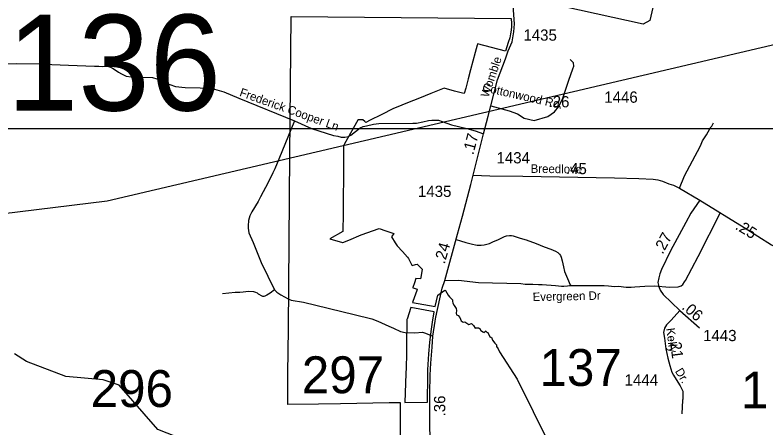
# Model space of a CAD drawing. Extents: x 2220236 to 2384410, y 720751 to 894131.
# Drawn here: x 2302079 to 2310420, y 814830 to 819421 of the extents above; entities that cross this region are included whole.
import ezdxf

# ---------------------------------------------------------------- set-up
doc = ezdxf.new("R2010")
doc.units = 0
doc.layers.add('Default', color=7, linetype='Continuous')

msp = doc.modelspace()

# ---------------------------------------------------------------- linework, layer by layer
at = {"layer": 'Default'}
for p, q in [((2309461.4, 816135), (2309683.1, 815942.1)), ((2309494.3, 815139), (2309485.5, 814988.4))]:
    msp.add_line(p, q, dxfattribs=at)
for points in [[(2295924, 816056.1), (2298361.2, 816772.1), (2303102.7, 817354.9), (2310903.7, 819186.1), (2317962.4, 822463)], [(2309185.6, 819603.6), (2309130.4, 819361.8), (2309055.6, 819319.4), (2308012.4, 819549), (2307605.6, 819568.2), (2307220.5, 819615.2), (2307069.4, 819664.8), (2306825.4, 819904.2)], [(2307363.3, 818412.5), (2307439.3, 818700.9), (2307526.8, 818935), (2307557.5, 819024.8), (2307599.1, 819123.5), (2307621, 819235.2), (2307627.6, 819322.9), (2307612.2, 819526.7), (2307555.8, 819875.2)], [(2306361.8, 814568), (2306360, 814883.1), (2306359.8, 815111.4), (2306305.8, 815110.3), (2306236, 815108.9), (2305694, 815100.2), (2305451.5, 815096.4), (2305107.8, 815090.9), (2305108.2, 815143.5), (2305111, 815434.5), (2305115.8, 815932.7), (2305132, 817870.4), (2305144.8, 819406.5), (2307589, 819382.9), (2307589.8, 819382.9), (2307590, 819379.1), (2307593.5, 819328.9), (2307592.5, 819293.5), (2307590.2, 819252.2), (2307583.5, 819212.9), (2307573.5, 819168.7), (2307557.5, 819114), (2307526.2, 819020.1), (2307217.2, 819102.4), (2307212.5, 819084.4), (2307191.5, 819005.8), (2307165.8, 818909.1), (2307139.5, 818810.6), (2307112.8, 818710.1), (2307086, 818609.6), (2307069.5, 818547.4), (2307048.5, 818553.1), (2306960.8, 818576.4), (2306844.5, 818607.3), (2306696.2, 818547.3), (2306570.5, 818496.4), (2306439, 818443.2), (2306314.2, 818392.7), (2306284.2, 818380.6), (2306145.5, 818311.8), (2306025.2, 818252), (2305975.8, 818227.5), (2305965.2, 818236.1), (2305941, 818255.8), (2305888, 818256.2), (2305885.2, 818251.3), (2305806.5, 818108.2), (2305755, 818014.8), (2305728.5, 817966.8), (2305728.5, 817944.9), (2305727, 817761.8), (2305725.8, 817587.6), (2305724.2, 817412.8), (2305722.8, 817216.5), (2305721.2, 817015.4), (2305574.5, 816931.6), (2305715.2, 816892.9), (2305721.2, 816891.2), (2305785.2, 816918.1), (2305922.2, 816975.9), (2306123.2, 817047.2), (2306198.5, 817021.4), (2306286.2, 816991.4), (2306261, 816956.4), (2306303.2, 816887.6), (2306324.8, 816856.2), (2306382.8, 816792.3), (2306438.2, 816731.1), (2306447.8, 816713.5), (2306487.8, 816639.8), (2306489.2, 816637.1), (2306528.2, 816647.4), (2306545, 816651.8), (2306552.2, 816644.6), (2306601.5, 816595.8), (2306590, 816526.2), (2306583.8, 816488.6), (2306532, 816491.2), (2306516.5, 816445.1), (2306498.5, 816392.1), (2306497.5, 816388.7), (2306514, 816383.8), (2306545.5, 816374.6), (2306540.5, 816360.5), (2306498, 816235.2), (2306495.2, 816226.4), (2306746, 816180.2), (2306776.2, 816306.5), (2306854, 816361.4), (2306859, 816360.2), (2306889.8, 816305.4), (2306905.5, 816287.9), (2306937.2, 816254.8), (2306937.5, 816239.8), (2306941.8, 816218.4), (2306957.8, 816192.4), (2306980.2, 816158), (2306981.2, 816136.6), (2306978.2, 816108.5), (2306981.5, 816089.8), (2307000.8, 816080.6), (2307020.2, 816059.9), (2307034.8, 816020.6), (2307056.8, 816006), (2307074.8, 816009.8), (2307098.8, 815996.4), (2307119, 815982.3), (2307149, 815992.4), (2307169.8, 815970.4), (2307188.2, 815941.4), (2307201.8, 815942), (2307227.8, 815943.1), (2307245.2, 815933.5), (2307248.2, 815916.5), (2307274.2, 815900.4), (2307288.2, 815892.8), (2307307.2, 815909.9), (2307312.5, 815897.9), (2307332, 815890), (2307354, 815845.4), (2307365, 815841.4), (2307376, 815834.1), (2307379, 815817.8), (2307381.2, 815806.2), (2307407, 815772.8), (2307426.2, 815754.8), (2307425.8, 815736.1), (2307446, 815708.4), (2307461.2, 815675.2), (2307655.2, 815371.8), (2308011.8, 814652.9)], [(2306361.8, 814568), (2306360, 814883.1), (2306359.8, 815111.4), (2306305.8, 815110.3), (2306236, 815108.9), (2305694, 815100.2), (2305451.5, 815096.4), (2305107.8, 815090.9), (2305108.2, 815143.5), (2305111, 815434.5), (2305115.8, 815932.7), (2305132, 817870.4), (2305144.8, 819406.5), (2307589, 819382.9), (2307589.8, 819382.9), (2307590, 819379.1), (2307593.5, 819328.9), (2307592.5, 819293.5), (2307590.2, 819252.2), (2307583.5, 819212.9), (2307573.5, 819168.7), (2307557.5, 819114), (2307526.2, 819020.1), (2307217.2, 819102.4), (2307212.5, 819084.4), (2307191.5, 819005.8), (2307165.8, 818909.1), (2307139.5, 818810.6), (2307112.8, 818710.1), (2307086, 818609.6), (2307069.5, 818547.4), (2307048.5, 818553.1), (2306960.8, 818576.4), (2306844.5, 818607.3), (2306696.2, 818547.3), (2306570.5, 818496.4), (2306439, 818443.2), (2306314.2, 818392.7), (2306284.2, 818380.6), (2306145.5, 818311.8), (2306025.2, 818252), (2305975.8, 818227.5), (2305965.2, 818236.1), (2305941, 818255.8), (2305888, 818256.2), (2305885.2, 818251.3), (2305806.5, 818108.2), (2305755, 818014.8), (2305728.5, 817966.8), (2305728.5, 817944.9), (2305727, 817761.8), (2305725.8, 817587.6), (2305724.2, 817412.8), (2305722.8, 817216.5), (2305721.2, 817015.4), (2305574.5, 816931.6), (2305715.2, 816892.9), (2305721.2, 816891.2), (2305785.2, 816918.1), (2305922.2, 816975.9), (2306123.2, 817047.2), (2306198.5, 817021.4), (2306286.2, 816991.4), (2306261, 816956.4), (2306303.2, 816887.6), (2306324.8, 816856.2), (2306382.8, 816792.3), (2306438.2, 816731.1), (2306447.8, 816713.5), (2306487.8, 816639.8), (2306489.2, 816637.1), (2306528.2, 816647.4), (2306545, 816651.8), (2306552.2, 816644.6), (2306601.5, 816595.8), (2306590, 816526.2), (2306583.8, 816488.6), (2306532, 816491.2), (2306516.5, 816445.1), (2306498.5, 816392.1), (2306497.5, 816388.7), (2306514, 816383.8), (2306545.5, 816374.6), (2306540.5, 816360.5), (2306498, 816235.2), (2306495.2, 816226.4), (2306746, 816180.2), (2306776.2, 816306.5), (2306854, 816361.4), (2306859, 816360.2), (2306889.8, 816305.4), (2306905.5, 816287.9), (2306937.2, 816254.8), (2306937.5, 816239.8), (2306941.8, 816218.4), (2306957.8, 816192.4), (2306980.2, 816158), (2306981.2, 816136.6), (2306978.2, 816108.5), (2306981.5, 816089.8), (2307000.8, 816080.6), (2307020.2, 816059.9), (2307034.8, 816020.6), (2307056.8, 816006), (2307074.8, 816009.8), (2307098.8, 815996.4), (2307119, 815982.3), (2307149, 815992.4), (2307169.8, 815970.4), (2307188.2, 815941.4), (2307201.8, 815942), (2307227.8, 815943.1), (2307245.2, 815933.5), (2307248.2, 815916.5), (2307274.2, 815900.4), (2307288.2, 815892.8), (2307307.2, 815909.9), (2307312.5, 815897.9), (2307332, 815890), (2307354, 815845.4), (2307365, 815841.4), (2307376, 815834.1), (2307379, 815817.8), (2307381.2, 815806.2), (2307407, 815772.8), (2307426.2, 815754.8), (2307425.8, 815736.1), (2307446, 815708.4), (2307461.2, 815675.2), (2307655.2, 815371.8), (2308011.8, 814652.9)], [(2307363.3, 818412.5), (2307568.6, 818357.9), (2307658.3, 818323.6), (2307734.8, 818273.5), (2307845.6, 818249.8), (2307998.7, 818294.6), (2308072.5, 818344.7), (2308120, 818405.4), (2308164.9, 818497.7), (2308230.8, 818695.6), (2308275.7, 818822.3), (2308286.2, 818853.9), (2308280.9, 818888.2), (2308246.6, 818927.8)], [(2301887.9, 818879), (2302096.1, 818883.2), (2302368.3, 818878.3), (2302486.5, 818872.7), (2302672.2, 818864.2), (2302963.5, 818854.4), (2303009.9, 818851.5), (2303047.9, 818850.1), (2303085.9, 818851.5), (2303118.2, 818848.7), (2303140.7, 818840.3), (2303161.8, 818831.8), (2303191.4, 818813.5), (2303228, 818786.8), (2303263.1, 818765.7), (2303313.8, 818743.1), (2303368.7, 818733.3), (2303426.3, 818729.1), (2303607.8, 818726.2), (2303655.7, 818710.8), (2303704.9, 818688.2), (2303734.4, 818671.2), (2303861.8, 818627), (2303970.1, 818617.1), (2304136.1, 818610.1), (2304293, 818596.7), (2304397.1, 818565.7), (2304566.7, 818497.5), (2305182.2, 818243.4)], [(2307169.5, 817641.5), (2307282.1, 818099.1), (2307334.8, 818298.1), (2307363.3, 818412.5)], [(2305182.2, 818243.4), (2305009, 817819.3), (2304966.1, 817712.9), (2304942.6, 817666.6), (2304891.8, 817558.1), (2304805.4, 817399.3), (2304780.1, 817349), (2304709.4, 817232.3), (2304687.8, 817188.2), (2304672.5, 817138), (2304669, 817076), (2304669.4, 817052), (2304677.9, 817000.1), (2304723.1, 816892.6), (2304811.4, 816669.7), (2304962.5, 816365.4)], [(2305182.2, 818243.4), (2305373.8, 818159.3), (2305615.5, 818081.5), (2305664.8, 818073), (2305700, 818063.2), (2305743.6, 818064.6), (2305781.6, 818070.2), (2305808.3, 818084.3), (2305861.8, 818127.9), (2305913.8, 818165.9), (2305946.2, 818181.4), (2305984.2, 818189.9), (2306060.3, 818206.4), (2306118.2, 818215.2), (2306497.7, 818218), (2306539.9, 818218), (2306608.8, 818234.9), (2306672.2, 818249), (2306710.1, 818253.2), (2306745.3, 818253.2), (2306781.9, 818251.8), (2306824.1, 818236.3), (2306928, 818199.8), (2307097.4, 818158.3), (2307188.7, 818132.6), (2307282.1, 818099.1)], [(2299633.7, 818158.8), (2318694.1, 818158.8), (2318694.1, 801601.3), (2299633.7, 801601.3), (2299633.7, 818158.8)], [(2309459.3, 817497.2), (2309514.8, 817631.9), (2309634.5, 817857), (2309657.9, 817905.4), (2309677.6, 817937.6), (2309700.9, 817983.8), (2309716.6, 818021.8), (2309759.9, 818088.4), (2309794.8, 818156.7), (2309801, 818168.7), (2309818.9, 818186.9), (2309838.5, 818221.1)], [(2306696.3, 814459.1), (2306697.4, 814539), (2306688.2, 814838.7), (2306687.6, 815216.5), (2306691.2, 815418.5), (2306698.2, 815549.5), (2306710.6, 815730.5), (2306721.4, 815852.6), (2306745.3, 816016.2), (2306753.8, 816062.6), (2306824.9, 816383.1), (2306851.5, 816471.6), (2306995, 816985.5), (2307048.5, 817185.4), (2307140, 817535.9), (2307169.5, 817641.5)], [(2307169.5, 817641.5), (2307352.4, 817631.7), (2307718.9, 817628.1), (2308738.9, 817611.2), (2309006.3, 817605.6), (2309165.5, 817598.2), (2309219.5, 817588.8), (2309271.6, 817573.3), (2309341.9, 817546), (2309391.8, 817528.2), (2309459.3, 817497.2), (2309685.8, 817362)], [(2309685.8, 817362), (2309586.7, 817219.6), (2309528.9, 817113.5), (2309360.2, 816800.2), (2309258.9, 816592.9), (2309239.6, 816544.7), (2309230, 816501.3), (2309220.4, 816448.3), (2309230, 816404.9), (2309244.5, 816361.5), (2309278.2, 816313.3), (2309461.4, 816135)], [(2309685.8, 817362), (2310176.9, 817060), (2310482.6, 816867.3), (2310621.6, 816791.1), (2310739.6, 816720.2), (2310772.9, 816698.5), (2310829.7, 816654.3)], [(2308256.6, 816412.7), (2308624.3, 816412.9), (2308670.4, 816411.4), (2308736.5, 816404.1), (2308781.9, 816405.4), (2308867.7, 816394.2), (2308921.1, 816394.2), (2308963.4, 816399.8), (2309073.3, 816406.4), (2309177.2, 816409.6), (2309353.1, 816397), (2309443.1, 816399.8), (2309476.9, 816411.1), (2309495.2, 816425.1), (2309513.5, 816453.3), (2309526.1, 816471.6), (2309668.2, 816737.7), (2309915.1, 817225.5)], [(2306978.8, 816926.6), (2307028.8, 816909.4), (2307087.9, 816892.5), (2307159.7, 816874.2), (2307192, 816865.8), (2307211.7, 816863), (2307235.6, 816861.6), (2307258.1, 816863), (2307289.1, 816867.2), (2307318.6, 816874.2), (2307349.6, 816882.7), (2307393.2, 816902.4), (2307441, 816922.1), (2307515.6, 816958.7), (2307539.5, 816965.7), (2307571.9, 816968.6), (2307594.4, 816970), (2307611.3, 816967.2), (2307635.2, 816960.1), (2307688.7, 816939), (2307757.6, 816922.1), (2307865.9, 816879.9), (2307956, 816844.7), (2308032, 816817.9), (2308081.2, 816795.4), (2308106.5, 816779.9), (2308126.2, 816761.6), (2308138.9, 816748.9), (2308145.9, 816729.2), (2308157.2, 816689.8), (2308169.8, 816620.8), (2308181.1, 816568.7), (2308205, 816519.5), (2308226.1, 816466), (2308243, 816430.8), (2308256.6, 816412.7)], [(2306851.5, 816471.6), (2307006.3, 816474.4), (2307225.8, 816447.7), (2307696.6, 816436.8), (2307746.4, 816430.8), (2307832.2, 816430.8), (2307894.1, 816426.5), (2307933.5, 816426.5), (2308081.2, 816412.5), (2308147.3, 816406.8), (2308174.1, 816408.2), (2308214.7, 816410.4), (2308236.6, 816412.7), (2308256.6, 816412.7)], [(2304962.5, 816365.4), (2304913, 816328.9), (2304877.3, 816306.5), (2304855.4, 816294.4), (2304843.4, 816292.3), (2304833.4, 816292.1), (2304825.4, 816293.9), (2304785.1, 816319.5), (2304773.1, 816329.4), (2304755, 816337.3), (2304732.9, 816343), (2304673, 816346.3), (2304613, 816341.7), (2304577.1, 816337.2), (2304525.2, 816334.7), (2304385.2, 816323.2)], [(2304962.5, 816365.4), (2304986.8, 816339.7), (2305031.1, 816312.1), (2305111.6, 816265), (2305145.8, 816251.4), (2305284.9, 816227.3), (2305847.1, 816093), (2306041.8, 816042.9), (2306109.4, 816016.2), (2306230.4, 815962.7), (2306282.4, 815938.7), (2306359.8, 815903.5), (2306413.3, 815890.9), (2306518.8, 815889.4), (2306603.2, 815896.5), (2306637, 815885.2), (2306721.4, 815852.6)], [(2309461.4, 816135), (2309365, 816030.4), (2309316.8, 815977.3), (2309292.7, 815938.7), (2309283, 815890.5), (2309292.7, 815827.8), (2309307.1, 815712), (2309331.2, 815605.9), (2309350.5, 815523.9), (2309374.6, 815451.5), (2309393.9, 815417.7), (2309422.8, 815369.5), (2309466.2, 815297.1), (2309495.1, 815239.2), (2309495.1, 815152.4), (2309494.3, 815139)], [(2306493.4, 814403.3), (2306343.5, 814443.1), (2306218.4, 814398.6), (2306103.4, 814272.5), (2305829.4, 814202.2), (2305772.4, 814062), (2305673.4, 813985.8), (2305482.5, 813964.8), (2305189.5, 814028.3), (2305005.3, 814102.8), (2304803.3, 814301.4), (2304058.4, 814608.9), (2303874.4, 814732.7), (2303665.3, 814812.8), (2303235.3, 815307.1), (2303059.4, 815365.6), (2302642.3, 815401.1), (2302207.3, 815570.3), (2302073.2, 815653.5)]]:
    msp.add_lwpolyline(points, dxfattribs=at)
msp.add_lwpolyline([(2306420.5, 815437.1), (2306410.2, 815112.2), (2306659.8, 815116.2), (2306662.5, 815415.6), (2306664, 815475.8), (2306673.8, 815655.4), (2306686.2, 815780), (2306701, 815904.1), (2306714.8, 816007.9), (2306735.2, 816121.6), (2306476, 816169), (2306433, 816041.8), (2306432.8, 816034.6), (2306431.2, 815968.8), (2306429.5, 815899.4), (2306429.2, 815892.9), (2306428.8, 815872.6), (2306428.5, 815774.4), (2306425.5, 815654.4), (2306422, 815500.4)], close=True, dxfattribs=at)
msp.add_lwpolyline([(2306420.5, 815437.1), (2306410.2, 815112.2), (2306659.8, 815116.2), (2306662.5, 815415.6), (2306664, 815475.8), (2306673.8, 815655.4), (2306686.2, 815780), (2306701, 815904.1), (2306714.8, 816007.9), (2306735.2, 816121.6), (2306476, 816169), (2306433, 816041.8), (2306432.8, 816034.6), (2306431.2, 815968.8), (2306429.5, 815899.4), (2306429.2, 815892.9), (2306428.8, 815872.6), (2306428.5, 815774.4), (2306425.5, 815654.4), (2306422, 815500.4)], close=True, dxfattribs=at)

# ---------------------------------------------------------------- texts
for s, height, p in [('136', 1066.27, (2301988.3, 818359)), ('1435', 125, (2307725.6, 819135.9)), ('1446', 125, (2308623.8, 818446.1)), ('1434', 125, (2307426.6, 817771.8)), ('1435', 125, (2306554.3, 817398.6)), ('1443', 125, (2309721.2, 815795.5)), ('137', 410.1, (2307903.8, 815297.7)), ('297', 410.1, (2305264.3, 815216.7)), ('296', 410.1, (2302918.8, 815063.5)), ('1444', 125, (2308850.1, 815302.4)), ('1', 410.1, (2310141.4, 815047.1))]:
    msp.add_text(s, height=height, dxfattribs=at).set_placement(p)
for s, height, rotation, p in [('Womble', 95, 71.36008, (2307337.8, 818497.9)), ('Cottonwood Rd.', 95, 347.14432, (2307262.3, 818577.4)), ('Frederick Cooper Ln', 95, 340.24626, (2304565, 818523.4)), ('.26', 125, 358.98483, (2308003.6, 818398.1)), ('.17', 125, 75.16172, (2307168.7, 817860.8)), ('Breedlove', 95, 359.27175, (2307805.7, 817667)), ('.45', 125, 359.27175, (2308197.4, 817654.1)), ('.25', 125, 328.66209, (2310070, 817046.8)), ('.27', 125, 61.69923, (2309271.9, 816754.6)), ('.24', 125, 74.10641, (2306850.8, 816646.8)), ('Evergreen Dr', 95, 1.22686, (2307828.9, 816240.2)), ('.06', 125, 318.99094, (2309477, 816160.5)), ('Kelly', 95, 277.11957, (2309312.1, 815937)), ('.21', 125, 277.11957, (2309349.5, 815826.4)), ('Dr.', 95, 300.94475, (2309406.1, 815461.3)), ('.36', 125, 90.073, (2306857.8, 814959))]:
    msp.add_text(s, height=height, rotation=rotation, dxfattribs=at).set_placement(p)

doc.saveas('drawing.dxf')
